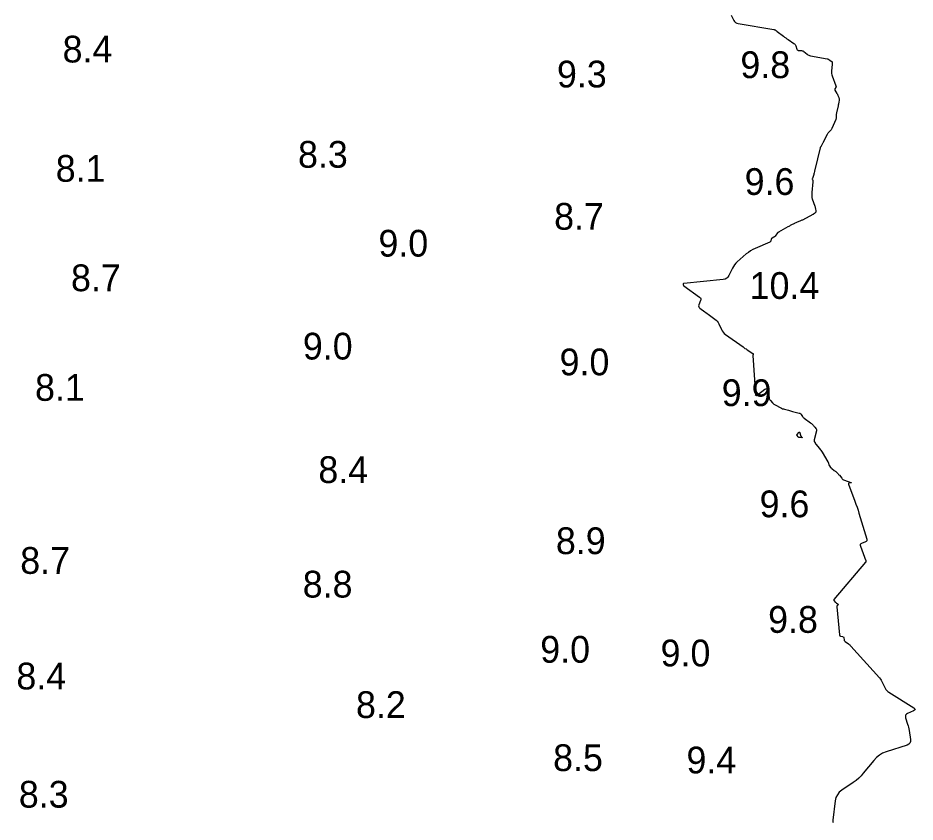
# Model space of a CAD drawing. Extents: x 1023796 to 1112670, y 656573 to 837340.
# Drawn here: x 1100854.3 to 1101021.9, y 688031.7 to 688181.9 of the extents above; entities that cross this region are included whole.
import ezdxf

# ---------------------------------------------------------------- set-up
doc = ezdxf.new("R2010")
doc.units = 0
doc.layers.add('V-CHAN-CONT-10FT', color=7, linetype='Continuous')
doc.layers.add('V-TOPO-SOUN', color=7, linetype='Continuous')

msp = doc.modelspace()

# ---------------------------------------------------------------- linework, layer by layer
at = {"layer": 'V-CHAN-CONT-10FT'}
msp.add_lwpolyline([(1100987.53, 688182.37), (1100988.02, 688181.4), (1100988.16, 688181.18), (1100988.34, 688181.01), (1100988.56, 688180.89), (1100988.81, 688180.82), (1100995.51, 688179.71), (1100995.57, 688179.69), (1100995.62, 688179.68), (1100995.68, 688179.65), (1100995.73, 688179.62), (1100995.93, 688179.49), (1100995.97, 688179.46), (1100996.02, 688179.42), (1100996.07, 688179.39), (1100996.12, 688179.35), (1100997.29, 688178.47), (1100997.5, 688178.31), (1100997.71, 688178.15), (1100997.93, 688178), (1100998.14, 688177.85), (1100999.23, 688177.11), (1100999.35, 688177.01), (1100999.45, 688176.91), (1100999.53, 688176.79), (1100999.59, 688176.65), (1100999.81, 688176.03), (1100999.87, 688175.93), (1100999.94, 688175.85), (1101000.04, 688175.81), (1101000.15, 688175.79), (1101000.66, 688175.77), (1101000.78, 688175.75), (1101000.9, 688175.72), (1101001, 688175.67), (1101001.1, 688175.6), (1101001.72, 688175.09), (1101001.86, 688174.98), (1101002.01, 688174.9), (1101002.17, 688174.84), (1101002.33, 688174.8), (1101005.44, 688174.24), (1101005.55, 688174.21), (1101005.65, 688174.18), (1101005.75, 688174.13), (1101005.84, 688174.07), (1101006.32, 688173.73), (1101006.36, 688173.7), (1101006.38, 688173.67), (1101006.4, 688173.63), (1101006.4, 688173.58), (1101006.41, 688173.4), (1101006.41, 688173.35), (1101006.41, 688173.3), (1101006.41, 688173.26), (1101006.4, 688173.21), (1101006.26, 688171.93), (1101006.25, 688171.7), (1101006.26, 688171.48), (1101006.3, 688171.26), (1101006.37, 688171.04), (1101007.08, 688169.19), (1101007.1, 688169.12), (1101007.1, 688169.05), (1101007.09, 688168.98), (1101007.05, 688168.91), (1101006.89, 688168.64), (1101006.86, 688168.57), (1101006.85, 688168.5), (1101006.86, 688168.43), (1101006.89, 688168.36), (1101007.27, 688167.75), (1101007.32, 688167.67), (1101007.37, 688167.58), (1101007.41, 688167.49), (1101007.45, 688167.4), (1101007.61, 688167.03), (1101007.64, 688166.94), (1101007.66, 688166.84), (1101007.67, 688166.74), (1101007.66, 688166.65), (1101007.6, 688166.02), (1101007.58, 688165.88), (1101007.56, 688165.75), (1101007.53, 688165.61), (1101007.5, 688165.47), (1101007.18, 688164.12), (1101007.16, 688164.02), (1101007.14, 688163.92), (1101007.13, 688163.82), (1101007.13, 688163.71), (1101007.13, 688163.29), (1101007.12, 688163.19), (1101007.11, 688163.09), (1101007.08, 688162.99), (1101007.05, 688162.89), (1101006.3, 688161.2), (1101006.25, 688161.1), (1101006.19, 688161), (1101006.12, 688160.91), (1101006.04, 688160.82), (1101005.71, 688160.49), (1101005.63, 688160.4), (1101005.56, 688160.31), (1101005.5, 688160.21), (1101005.44, 688160.11), (1101004.73, 688158.68), (1101004.69, 688158.59), (1101004.64, 688158.5), (1101004.59, 688158.41), (1101004.53, 688158.32), (1101004.24, 688157.81), (1101004.23, 688157.8), (1101004.22, 688157.78), (1101004.21, 688157.76), (1101004.2, 688157.75), (1101004.16, 688157.68), (1101004.15, 688157.67), (1101004.14, 688157.65), (1101004.13, 688157.63), (1101004.13, 688157.61), (1101003.13, 688153.48), (1101003.12, 688153.41), (1101003.1, 688153.34), (1101003.09, 688153.27), (1101003.07, 688153.2), (1101003.01, 688152.93), (1101002.99, 688152.86), (1101002.97, 688152.8), (1101002.95, 688152.73), (1101002.93, 688152.66), (1101002.69, 688151.89), (1101002.67, 688151.84), (1101002.67, 688151.79), (1101002.67, 688151.74), (1101002.69, 688151.69), (1101002.76, 688151.48), (1101002.77, 688151.43), (1101002.78, 688151.38), (1101002.79, 688151.33), (1101002.78, 688151.27), (1101002.61, 688149.29), (1101002.6, 688149.19), (1101002.6, 688149.08), (1101002.59, 688148.98), (1101002.59, 688148.88), (1101002.58, 688148.47), (1101002.59, 688148.37), (1101002.6, 688148.27), (1101002.62, 688148.17), (1101002.65, 688148.07), (1101003.15, 688146.7), (1101003.18, 688146.6), (1101003.21, 688146.5), (1101003.23, 688146.4), (1101003.25, 688146.3), (1101003.33, 688145.75), (1101003.33, 688145.71), (1101003.33, 688145.67), (1101003.32, 688145.64), (1101003.3, 688145.6), (1101003.22, 688145.47), (1101003.2, 688145.44), (1101003.17, 688145.41), (1101003.14, 688145.38), (1101003.11, 688145.36), (1101002.92, 688145.23), (1101002.88, 688145.21), (1101002.83, 688145.18), (1101002.79, 688145.15), (1101002.74, 688145.13), (1101000.85, 688144.13), (1101000.73, 688144.07), (1101000.6, 688144.01), (1101000.48, 688143.95), (1101000.35, 688143.9), (1100999.82, 688143.71), (1100999.69, 688143.66), (1100999.57, 688143.61), (1100999.44, 688143.55), (1100999.32, 688143.49), (1100998.69, 688143.16), (1100998.55, 688143.08), (1100998.4, 688143), (1100998.26, 688142.92), (1100998.12, 688142.84), (1100996.38, 688141.86), (1100996.37, 688141.86), (1100996.37, 688141.86), (1100996.36, 688141.85), (1100996.36, 688141.85), (1100996.34, 688141.83), (1100996.33, 688141.82), (1100996.33, 688141.82), (1100996.32, 688141.82), (1100996.31, 688141.81), (1100996.23, 688141.77), (1100996.22, 688141.76), (1100996.21, 688141.75), (1100996.19, 688141.74), (1100996.18, 688141.73), (1100995.72, 688141.12), (1100995.66, 688141.06), (1100995.61, 688141.01), (1100995.54, 688140.96), (1100995.48, 688140.92), (1100995.19, 688140.76), (1100995.13, 688140.72), (1100995.07, 688140.67), (1100995.03, 688140.61), (1100995.01, 688140.53), (1100994.92, 688140.22), (1100994.89, 688140.14), (1100994.85, 688140.08), (1100994.79, 688140.03), (1100994.72, 688139.99), (1100992.02, 688138.83), (1100991.57, 688138.62), (1100991.14, 688138.37), (1100990.74, 688138.09), (1100990.35, 688137.78), (1100988.67, 688136.3), (1100988.41, 688136.04), (1100988.17, 688135.76), (1100987.96, 688135.45), (1100987.78, 688135.13), (1100987.11, 688133.78), (1100986.92, 688133.48), (1100986.68, 688133.26), (1100986.38, 688133.11), (1100986.03, 688133.03), (1100978.66, 688132.29), (1100978.62, 688132.28), (1100978.59, 688132.26), (1100978.57, 688132.23), (1100978.57, 688132.19), (1100978.58, 688132.01), (1100978.59, 688131.96), (1100978.6, 688131.93), (1100978.63, 688131.89), (1100978.66, 688131.86), (1100981.63, 688129.71), (1100981.77, 688129.57), (1100981.85, 688129.42), (1100981.86, 688129.25), (1100981.81, 688129.07), (1100981.5, 688128.28), (1100981.45, 688128.09), (1100981.47, 688127.92), (1100981.55, 688127.77), (1100981.69, 688127.64), (1100982.61, 688126.98), (1100982.82, 688126.83), (1100983.03, 688126.68), (1100983.24, 688126.53), (1100983.45, 688126.38), (1100984.49, 688125.62), (1100984.71, 688125.43), (1100984.91, 688125.22), (1100985.08, 688124.99), (1100985.22, 688124.73), (1100985.73, 688123.65), (1100985.87, 688123.4), (1100986.04, 688123.16), (1100986.24, 688122.95), (1100986.46, 688122.77), (1100989.73, 688120.42), (1100989.91, 688120.29), (1100990.1, 688120.16), (1100990.29, 688120.04), (1100990.48, 688119.91), (1100991.57, 688119.22), (1100991.59, 688119.2), (1100991.61, 688119.18), (1100991.61, 688119.16), (1100991.61, 688119.13), (1100991.6, 688118.97), (1100991.6, 688118.96), (1100991.59, 688118.95), (1100991.59, 688118.93), (1100991.59, 688118.92), (1100991.57, 688118.87), (1100991.57, 688118.86), (1100991.56, 688118.84), (1100991.56, 688118.83), (1100991.56, 688118.82), (1100992.05, 688111.55), (1100992.04, 688111.54), (1100992.04, 688111.54), (1100992.04, 688111.54), (1100992.04, 688111.53), (1100992.01, 688111.52), (1100992.01, 688111.52), (1100992.01, 688111.51), (1100992.01, 688111.51), (1100992.01, 688111.51), (1100992.27, 688111.32), (1100992.29, 688111.31), (1100992.31, 688111.31), (1100992.32, 688111.32), (1100992.33, 688111.33), (1100992.38, 688111.41), (1100992.39, 688111.43), (1100992.41, 688111.44), (1100992.42, 688111.46), (1100992.44, 688111.47), (1100993.79, 688112.51), (1100993.99, 688112.62), (1100994.15, 688112.63), (1100994.26, 688112.52), (1100994.33, 688112.3), (1100994.59, 688110.95), (1100994.62, 688110.81), (1100994.68, 688110.67), (1100994.76, 688110.54), (1100994.85, 688110.43), (1100995.26, 688109.97), (1100995.36, 688109.86), (1100995.48, 688109.76), (1100995.6, 688109.68), (1100995.73, 688109.6), (1100996.77, 688109.05), (1100996.94, 688108.97), (1100997.12, 688108.89), (1100997.3, 688108.83), (1100997.49, 688108.77), (1100998.24, 688108.58), (1100998.43, 688108.53), (1100998.62, 688108.48), (1100998.81, 688108.43), (1100999, 688108.39), (1101000.21, 688108.08), (1101000.32, 688108.05), (1101000.41, 688107.99), (1101000.5, 688107.92), (1101000.57, 688107.83), (1101000.84, 688107.45), (1101000.91, 688107.35), (1101000.99, 688107.27), (1101001.07, 688107.19), (1101001.17, 688107.11), (1101002.34, 688106.26), (1101002.42, 688106.2), (1101002.5, 688106.14), (1101002.57, 688106.07), (1101002.64, 688106), (1101002.92, 688105.72), (1101002.98, 688105.65), (1101003.05, 688105.57), (1101003.11, 688105.5), (1101003.17, 688105.42), (1101003.4, 688105.1), (1101003.44, 688105.02), (1101003.47, 688104.94), (1101003.48, 688104.85), (1101003.46, 688104.75), (1101003.03, 688103.04), (1101003.01, 688102.97), (1101003.02, 688102.9), (1101003.03, 688102.84), (1101003.05, 688102.77), (1101003.18, 688102.52), (1101003.22, 688102.46), (1101003.25, 688102.4), (1101003.29, 688102.34), (1101003.34, 688102.28), (1101004.04, 688101.44), (1101004.17, 688101.28), (1101004.29, 688101.12), (1101004.4, 688100.95), (1101004.51, 688100.77), (1101005.59, 688098.94), (1101005.62, 688098.88), (1101005.65, 688098.82), (1101005.68, 688098.76), (1101005.69, 688098.69), (1101005.76, 688098.43), (1101005.78, 688098.37), (1101005.81, 688098.31), (1101005.84, 688098.25), (1101005.88, 688098.2), (1101006.1, 688097.92), (1101006.16, 688097.86), (1101006.21, 688097.81), (1101006.27, 688097.75), (1101006.34, 688097.7), (1101006.78, 688097.37), (1101006.87, 688097.3), (1101006.96, 688097.23), (1101007.04, 688097.16), (1101007.12, 688097.08), (1101007.43, 688096.77), (1101007.5, 688096.69), (1101007.58, 688096.6), (1101007.65, 688096.52), (1101007.72, 688096.44), (1101008.17, 688095.89), (1101008.27, 688095.78), (1101008.39, 688095.69), (1101008.52, 688095.61), (1101008.66, 688095.55), (1101009.88, 688095.11), (1101009.94, 688095.09), (1101009.96, 688095.07), (1101009.93, 688095.05), (1101009.87, 688095.03), (1101009.55, 688094.99), (1101009.48, 688094.97), (1101009.44, 688094.93), (1101009.42, 688094.88), (1101009.44, 688094.81), (1101010.63, 688091.61), (1101010.83, 688091.05), (1101011.02, 688090.48), (1101011.21, 688089.92), (1101011.39, 688089.35), (1101012.85, 688084.53), (1101012.87, 688084.36), (1101012.84, 688084.21), (1101012.75, 688084.1), (1101012.6, 688084.01), (1101011.87, 688083.71), (1101011.73, 688083.63), (1101011.64, 688083.51), (1101011.61, 688083.37), (1101011.65, 688083.2), (1101012.42, 688081.17), (1101012.44, 688081.12), (1101012.46, 688081.06), (1101012.48, 688081), (1101012.51, 688080.95), (1101012.63, 688080.64), (1101012.63, 688080.62), (1101012.63, 688080.61), (1101012.64, 688080.59), (1101012.64, 688080.58), (1101012.64, 688080.52), (1101012.64, 688080.5), (1101012.64, 688080.49), (1101012.64, 688080.47), (1101012.65, 688080.46), (1101012.66, 688080.32), (1101012.66, 688080.29), (1101012.66, 688080.27), (1101012.65, 688080.24), (1101012.63, 688080.22), (1101006.72, 688073.26), (1101006.68, 688073.2), (1101006.67, 688073.13), (1101006.69, 688073.08), (1101006.73, 688073.02), (1101006.97, 688072.78), (1101007.02, 688072.73), (1101007.08, 688072.68), (1101007.14, 688072.63), (1101007.21, 688072.58), (1101007.49, 688072.39), (1101007.53, 688072.35), (1101007.54, 688072.31), (1101007.53, 688072.28), (1101007.5, 688072.24), (1101007.31, 688072.08), (1101007.27, 688072.04), (1101007.24, 688072), (1101007.23, 688071.94), (1101007.23, 688071.89), (1101007.73, 688066.65), (1101007.75, 688066.56), (1101007.8, 688066.49), (1101007.86, 688066.44), (1101007.95, 688066.41), (1101008.34, 688066.33), (1101008.42, 688066.3), (1101008.49, 688066.25), (1101008.54, 688066.18), (1101008.56, 688066.1), (1101008.63, 688065.71), (1101008.65, 688065.62), (1101008.69, 688065.53), (1101008.75, 688065.46), (1101008.82, 688065.4), (1101009.42, 688064.96), (1101009.54, 688064.86), (1101009.66, 688064.76), (1101009.77, 688064.65), (1101009.88, 688064.53), (1101015.2, 688058.59), (1101015.38, 688058.38), (1101015.54, 688058.16), (1101015.68, 688057.93), (1101015.81, 688057.68), (1101016.28, 688056.7), (1101016.42, 688056.46), (1101016.58, 688056.25), (1101016.77, 688056.07), (1101016.99, 688055.91), (1101021.61, 688053), (1101021.8, 688052.84), (1101021.86, 688052.7), (1101021.78, 688052.56), (1101021.57, 688052.43), (1101020.47, 688051.95), (1101020.24, 688051.8), (1101020.1, 688051.62), (1101020.05, 688051.39), (1101020.1, 688051.13), (1101020.47, 688049.97), (1101020.56, 688049.68), (1101020.63, 688049.39), (1101020.69, 688049.09), (1101020.74, 688048.79), (1101021, 688047.08), (1101021.01, 688046.73), (1101020.91, 688046.44), (1101020.7, 688046.22), (1101020.38, 688046.06), (1101016.47, 688044.79), (1101015.81, 688044.52), (1101015.2, 688044.17), (1101014.65, 688043.73), (1101014.16, 688043.2), (1101012.2, 688040.79), (1101011.78, 688040.31), (1101011.33, 688039.86), (1101010.84, 688039.45), (1101010.32, 688039.07), (1101008.19, 688037.63), (1101007.71, 688037.24), (1101007.35, 688036.77), (1101007.09, 688036.24), (1101006.95, 688035.64), (1101006.48, 688032.01), (1101006.48, 688031.87), (1101006.5, 688031.73), (1101006.56, 688031.61)], dxfattribs=at)
msp.add_lwpolyline([(1101000.34, 688103.51), (1101000.32, 688103.51), (1101000.3, 688103.51), (1101000.22, 688103.49), (1101000.2, 688103.48), (1101000.18, 688103.49), (1101000.17, 688103.49), (1101000.15, 688103.51), (1101000.08, 688103.57), (1101000.07, 688103.59), (1101000.05, 688103.61), (1101000.04, 688103.62), (1101000.02, 688103.64), (1100999.82, 688103.89), (1100999.79, 688103.94), (1100999.78, 688103.99), (1100999.79, 688104.03), (1100999.83, 688104.08), (1101000.18, 688104.45), (1101000.24, 688104.49), (1101000.29, 688104.5), (1101000.32, 688104.47), (1101000.35, 688104.4), (1101000.44, 688103.97), (1101000.46, 688103.91), (1101000.48, 688103.85), (1101000.52, 688103.79), (1101000.56, 688103.74), (1101000.74, 688103.53), (1101000.77, 688103.49), (1101000.77, 688103.46), (1101000.75, 688103.45), (1101000.7, 688103.46), (1101000.38, 688103.51), (1101000.36, 688103.51)], close=True, dxfattribs=at)

# ---------------------------------------------------------------- texts
at = {"layer": 'V-TOPO-SOUN'}
for s, p in [('8.4', (1100862.67, 688173.55)), ('9.8', (1100989.24, 688170.63)), ('9.3', (1100954.99, 688168.89)), ('8.3', (1100906.63, 688153.89)), ('8.1', (1100861.39, 688151.27)), ('9.6', (1100990.04, 688148.81)), ('8.7', (1100954.46, 688142.31)), ('9.0', (1100921.65, 688137.29)), ('8.7', (1100864.24, 688130.83)), ('10.4 ', (1100990.97, 688129.39)), ('9.0', (1100907.54, 688118.07)), ('9.0', (1100955.48, 688115.12)), ('8.1', (1100857.52, 688110.36)), ('9.9', (1100985.76, 688109.37)), ('8.4', (1100910.43, 688095)), ('9.6', (1100992.83, 688088.61)), ('8.9', (1100954.79, 688081.72)), ('8.7', (1100854.76, 688078.04)), ('8.8', (1100907.51, 688073.61)), ('9.8', (1100994.42, 688067.02)), ('9.0', (1100951.87, 688061.44)), ('9.0', (1100974.34, 688060.75)), ('8.4', (1100854.04, 688056.45)), ('8.2', (1100917.46, 688051.11)), ('8.5', (1100954.27, 688041.2)), ('9.4', (1100979.17, 688040.77)), ('8.3', (1100854.5, 688034.37))]:
    msp.add_text(s, height=5, dxfattribs=at).set_placement(p)

doc.saveas('drawing.dxf')
